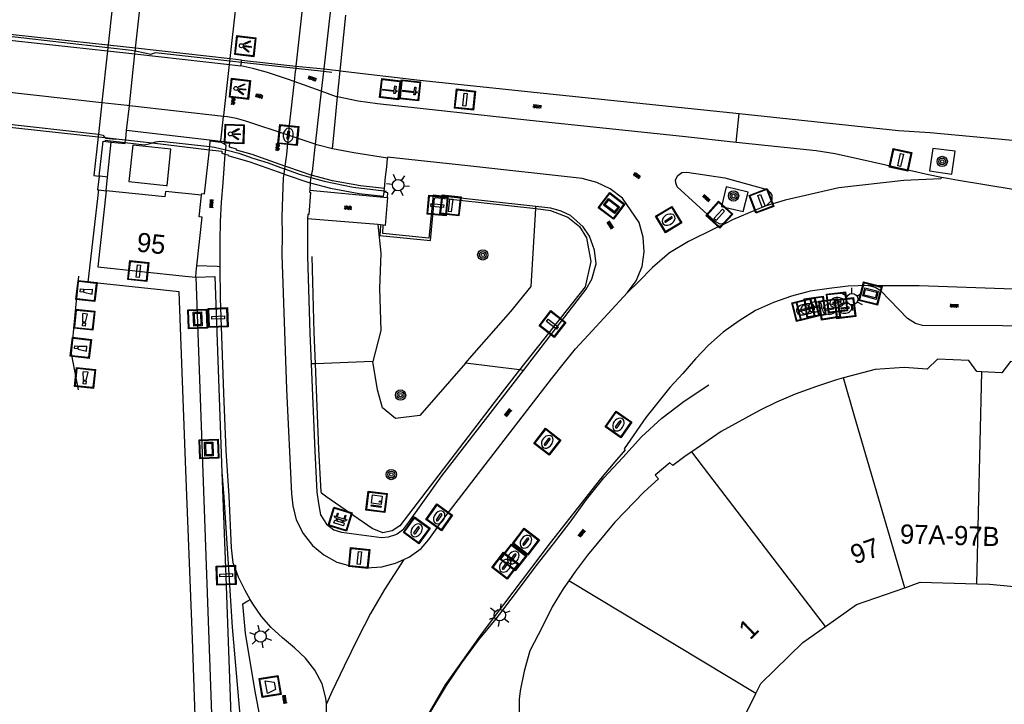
# Model space of a CAD drawing. Header units: metres. Extents: x 93870 to 95789, y 463036 to 464040.
# Tile 283 of 344: x 95237 to 95288, y 463280 to 463316. Entities that reach past the tile are written whole.
import ezdxf
from ezdxf.enums import TextEntityAlignment as Align

# ---------------------------------------------------------------- set-up
doc = ezdxf.new("R2010")
doc.units = ezdxf.units.M
doc.header["$LTSCALE"] = 25.4
for name, color, linetype in [('B_BEBOUWINGSGRENS_0', 1, 'Continuous'), ('B_TUSSENMUUR_0', 7, 'Continuous'), ('G_GRENS_ALGEMEEN_0', 7, 'Continuous'), ('G_GRENS_ALGEMEEN_1', 7, 'Continuous'), ('K_KUNSTWERKGRENS_0', 1, 'Continuous'), ('K_KUNSTWERKGRENS_1', 1, 'Continuous'), ('Q_BALUSTRADE_LIJN_1', 193, 'Continuous'), ('Q_BANK_0', 7, 'Continuous'), ('Q_BOOM_0', 3, 'Continuous'), ('Q_CONTAINER_0', 7, 'Continuous'), ('Q_GELEIDEWERK_LIJN_0', 1, 'Continuous'), ('Q_INSPECTIE_OF_RIOOLPUT_0', 253, 'Continuous'), ('Q_KOLK_0', 254, 'Continuous'), ('Q_LICHTMAST_0', 2, 'Continuous'), ('Q_LICHTPUNT_1', 7, 'Continuous'), ('Q_MEERPAAL_0', 7, 'Continuous'), ('Q_SLAGBOOM_0', 7, 'Continuous'), ('Q_STRAATNAAMBORD_0', 7, 'Continuous'), ('Q_VERKEERSBORDPAAL_0', 40, 'Continuous'), ('Q_VERKEERSREGELINSTALLATIEKAST', 7, 'Continuous'), ('Q_VERKEERSREGELINSTALLATIEPAAL', 40, 'Continuous'), ('Q_VERKLIKKER_TRANSPORTLEIDING_', 10, 'Continuous'), ('Q_WATERLEIDINGPUT_0', 5, 'Continuous'), ('Q_WEGWIJZER_0', 7, 'Continuous'), ('S_GBKN_SYMBOOL_GV_GROOT_0', 7, 'Continuous'), ('S_GBKN_SYMBOOL_GV_GROOT_1', 7, 'Continuous'), ('S_GBKN_SYMBOOL_OV_GROOT_0', 7, 'Continuous'), ('S_GBKN_SYMBOOL_OV_GROOT_1', 7, 'Continuous'), ('T_CULTUURGRENS_0', 76, 'Continuous'), ('T_HEK_LIJN_0', 6, 'Continuous'), ('T_MUUR_30CM_LIJN_0', 10, 'Continuous'), ('V_WEGGRENS_0', 7, 'Continuous'), ('V_WEGGRENS_1', 7, 'Continuous'), ('W_WATERGRENS_0', 5, 'Continuous'), ('Z_GBKN_HUISNUMMER_0', 252, 'Continuous')]:
    doc.layers.add(name, color=color, linetype=linetype)

# ---------------------------------------------------------------- blocks, each defined once
blk = doc.blocks.new('Q_CONTAINER')
for points in [[(-0.5, 0.5), (0.5, 0.5), (0.5, -0.5), (-0.5, -0.5)], [(-0.336, 0.197), (0.331, 0.197), (0.19, -0.251), (-0.196, -0.251)]]:
    blk.add_lwpolyline(points, close=True)
blk.add_lwpolyline([(-0.442, 0.464), (0.438, 0.464, -0.414214), (0.459, 0.442), (0.459, -0.437, -0.414214), (0.438, -0.459), (-0.442, -0.459, -0.414214), (-0.463, -0.437), (-0.463, 0.442), (-0.463, 0.444), (-0.463, 0.446), (-0.463, 0.448), (-0.462, 0.45), (-0.461, 0.451), (-0.46, 0.453), (-0.459, 0.455), (-0.458, 0.456), (-0.457, 0.457), (-0.456, 0.459), (-0.454, 0.46), (-0.453, 0.461), (-0.451, 0.462), (-0.449, 0.462), (-0.447, 0.463), (-0.446, 0.463), (-0.444, 0.464), (-0.442, 0.464)], format="xyb")
blk = doc.blocks.new('Q_VERKLIKKER_TRANSPORTLEIDING')
for points in [[(-0.5, 0.5), (0.5, 0.5), (0.5, -0.5), (-0.5, -0.5)], [(-0.369, 0.22), (0.358, 0.22), (0.358, -0.214), (-0.369, -0.214)]]:
    blk.add_lwpolyline(points, close=True)
for points in [[(-0.442, 0.464), (0.438, 0.464, -0.414214), (0.459, 0.442), (0.459, -0.437, -0.414214), (0.438, -0.459), (-0.442, -0.459, -0.414214), (-0.463, -0.437), (-0.463, 0.442), (-0.463, 0.444), (-0.463, 0.446), (-0.463, 0.448), (-0.462, 0.45), (-0.461, 0.451), (-0.46, 0.453), (-0.459, 0.455), (-0.458, 0.456), (-0.457, 0.457), (-0.456, 0.459), (-0.454, 0.46), (-0.453, 0.461), (-0.451, 0.462), (-0.449, 0.462), (-0.447, 0.463), (-0.446, 0.463), (-0.444, 0.464), (-0.442, 0.464)], [(-0.287, 0.16), (0.281, 0.16, -0.414214), (0.303, 0.139), (0.303, -0.134, -0.414214), (0.281, -0.156), (-0.287, -0.156, -0.414214), (-0.308, -0.134), (-0.308, 0.139), (-0.308, 0.14), (-0.308, 0.142), (-0.307, 0.144), (-0.307, 0.146), (-0.306, 0.148), (-0.305, 0.149), (-0.304, 0.151), (-0.303, 0.152), (-0.302, 0.154), (-0.3, 0.155), (-0.299, 0.156), (-0.297, 0.157), (-0.296, 0.158), (-0.294, 0.159), (-0.292, 0.159), (-0.29, 0.16), (-0.288, 0.16), (-0.287, 0.16)]]:
    blk.add_lwpolyline(points, format="xyb")
blk = doc.blocks.new('Q_WEGWIJZER')
for points in [[(-0.5, 0.5), (0.5, 0.5), (0.5, -0.5), (-0.5, -0.5)], [(-0.369, 0.22), (0.358, 0.22), (0.358, -0.214), (-0.369, -0.214)]]:
    blk.add_lwpolyline(points, close=True)
for points in [[(-0.442, 0.464), (0.438, 0.464, -0.414214), (0.459, 0.442), (0.459, -0.437, -0.414214), (0.438, -0.459), (-0.442, -0.459, -0.414214), (-0.463, -0.437), (-0.463, 0.442), (-0.463, 0.444), (-0.463, 0.446), (-0.463, 0.448), (-0.462, 0.45), (-0.461, 0.451), (-0.46, 0.453), (-0.459, 0.455), (-0.458, 0.456), (-0.457, 0.457), (-0.456, 0.459), (-0.454, 0.46), (-0.453, 0.461), (-0.451, 0.462), (-0.449, 0.462), (-0.447, 0.463), (-0.446, 0.463), (-0.444, 0.464), (-0.442, 0.464)], [(-0.287, 0.16), (0.281, 0.16, -0.414214), (0.303, 0.139), (0.303, -0.134, -0.414214), (0.281, -0.156), (-0.287, -0.156, -0.414214), (-0.308, -0.134), (-0.308, 0.139), (-0.308, 0.14), (-0.308, 0.142), (-0.307, 0.144), (-0.307, 0.146), (-0.306, 0.148), (-0.305, 0.149), (-0.304, 0.151), (-0.303, 0.152), (-0.302, 0.154), (-0.3, 0.155), (-0.299, 0.156), (-0.297, 0.157), (-0.296, 0.158), (-0.294, 0.159), (-0.292, 0.159), (-0.29, 0.16), (-0.288, 0.16), (-0.287, 0.16)]]:
    blk.add_lwpolyline(points, format="xyb")
blk = doc.blocks.new('Q_STRAATNAAMBORD')
for points in [[(-0.5, 0.5), (0.5, 0.5), (0.5, -0.5), (-0.5, -0.5)], [(-0.369, 0.22), (0.358, 0.22), (0.358, -0.214), (-0.369, -0.214)]]:
    blk.add_lwpolyline(points, close=True)
for points in [[(-0.442, 0.464), (0.438, 0.464, -0.414214), (0.459, 0.442), (0.459, -0.437, -0.414214), (0.438, -0.459), (-0.442, -0.459, -0.414214), (-0.463, -0.437), (-0.463, 0.442), (-0.463, 0.444), (-0.463, 0.446), (-0.463, 0.448), (-0.462, 0.45), (-0.461, 0.451), (-0.46, 0.453), (-0.459, 0.455), (-0.458, 0.456), (-0.457, 0.457), (-0.456, 0.459), (-0.454, 0.46), (-0.453, 0.461), (-0.451, 0.462), (-0.449, 0.462), (-0.447, 0.463), (-0.446, 0.463), (-0.444, 0.464), (-0.442, 0.464)], [(-0.287, 0.16), (0.281, 0.16, -0.414214), (0.303, 0.139), (0.303, -0.134, -0.414214), (0.281, -0.156), (-0.287, -0.156, -0.414214), (-0.308, -0.134), (-0.308, 0.139), (-0.308, 0.14), (-0.308, 0.142), (-0.307, 0.144), (-0.307, 0.146), (-0.306, 0.148), (-0.305, 0.149), (-0.304, 0.151), (-0.303, 0.152), (-0.302, 0.154), (-0.3, 0.155), (-0.299, 0.156), (-0.297, 0.157), (-0.296, 0.158), (-0.294, 0.159), (-0.292, 0.159), (-0.29, 0.16), (-0.288, 0.16), (-0.287, 0.16)]]:
    blk.add_lwpolyline(points, format="xyb")
blk = doc.blocks.new('Q_VERKEERSREGELINSTALLATIEKAST')
for points in [[(-0.5, 0.5), (0.5, 0.5), (0.5, -0.5), (-0.5, -0.5)], [(-0.262, 0.264), (0.25, 0.264), (0.25, 0.187), (-0.262, 0.187)], [(-0.262, 0.107), (0.25, 0.107), (0.25, -0.332), (-0.262, -0.332)]]:
    blk.add_lwpolyline(points, close=True)
blk.add_lwpolyline([(-0.442, 0.464), (0.438, 0.464, -0.414214), (0.459, 0.442), (0.459, -0.437, -0.414214), (0.438, -0.459), (-0.442, -0.459, -0.414214), (-0.463, -0.437), (-0.463, 0.442), (-0.463, 0.444), (-0.463, 0.446), (-0.463, 0.448), (-0.462, 0.45), (-0.461, 0.451), (-0.46, 0.453), (-0.459, 0.455), (-0.458, 0.456), (-0.457, 0.457), (-0.456, 0.459), (-0.454, 0.46), (-0.453, 0.461), (-0.451, 0.462), (-0.449, 0.462), (-0.447, 0.463), (-0.446, 0.463), (-0.444, 0.464), (-0.442, 0.464)], format="xyb")
blk.add_circle((-0.177, -0.034), 0.0354)
blk = doc.blocks.new('Q_LICHTMAST')
for points in [[(0, 0.3), (0, 0.6)], [(-0.26, 0.15), (-0.52, 0.3)], [(0.26, 0.15), (0.52, 0.3)], [(-0.26, -0.15), (-0.52, -0.3)], [(0, -0.3), (0, -0.6)], [(0.26, -0.15), (0.52, -0.3)]]:
    blk.add_lwpolyline(points)
blk.add_circle((0, 0), 0.3)
blk = doc.blocks.new('Q_VERKEERSREGELINSTALLATIEPAAL')
for points in [[(-0.5, 0.5), (0.5, 0.5), (0.5, -0.5), (-0.5, -0.5)], [(-0.08, 0.333), (0.071, 0.333), (0.071, -0.329), (-0.08, -0.329)]]:
    blk.add_lwpolyline(points, close=True)
blk.add_lwpolyline([(-0.442, 0.464), (0.438, 0.464, -0.414214), (0.459, 0.442), (0.459, -0.437, -0.414214), (0.438, -0.459), (-0.442, -0.459, -0.414214), (-0.463, -0.437), (-0.463, 0.442), (-0.463, 0.444), (-0.463, 0.446), (-0.463, 0.448), (-0.462, 0.45), (-0.461, 0.451), (-0.46, 0.453), (-0.459, 0.455), (-0.458, 0.456), (-0.457, 0.457), (-0.456, 0.459), (-0.454, 0.46), (-0.453, 0.461), (-0.451, 0.462), (-0.449, 0.462), (-0.447, 0.463), (-0.446, 0.463), (-0.444, 0.464), (-0.442, 0.464)], format="xyb")
blk = doc.blocks.new('Q_VERKEERSBORDPAAL')
for points in [[(-0.5, 0.5), (0.5, 0.5), (0.5, -0.5), (-0.5, -0.5)], [(-0.08, 0.333), (0.071, 0.333), (0.071, -0.329), (-0.08, -0.329)]]:
    blk.add_lwpolyline(points, close=True)
blk.add_lwpolyline([(-0.442, 0.464), (0.438, 0.464, -0.414214), (0.459, 0.442), (0.459, -0.437, -0.414214), (0.438, -0.459), (-0.442, -0.459, -0.414214), (-0.463, -0.437), (-0.463, 0.442), (-0.463, 0.444), (-0.463, 0.446), (-0.463, 0.448), (-0.462, 0.45), (-0.461, 0.451), (-0.46, 0.453), (-0.459, 0.455), (-0.458, 0.456), (-0.457, 0.457), (-0.456, 0.459), (-0.454, 0.46), (-0.453, 0.461), (-0.451, 0.462), (-0.449, 0.462), (-0.447, 0.463), (-0.446, 0.463), (-0.444, 0.464), (-0.442, 0.464)], format="xyb")
blk = doc.blocks.new('Q_KOLK')
blk.add_lwpolyline([(-0.5, 0.5), (0.5, 0.5), (0.5, -0.5), (-0.5, -0.5)], close=True)
for points in [[(-0.442, 0.464), (0.438, 0.464, -0.414214), (0.459, 0.442), (0.459, -0.437, -0.414214), (0.438, -0.459), (-0.442, -0.459, -0.414214), (-0.463, -0.437), (-0.463, 0.442, -0.414214), (-0.442, 0.464)], [(-0.345, 0.105, 0.380426), (-0.276, -0.18)], [(-0.008, 0.266, 0.240218), (-0.345, 0.105)], [(-0.194, 0.045, 0.853344), (-0.194, -0.032)], [(0.331, 0.111, 0.240191), (-0.008, 0.266)], [(0.185, -0.032, 0.849746), (0.185, 0.045)], [(0.267, -0.176, 0.380426), (0.331, 0.111)], [(-0.276, -0.18, 0.148452), (0.012, -0.257)], [(0.012, -0.257, 0.131742), (0.267, -0.176)]]:
    blk.add_lwpolyline(points, format="xyb")
for points in [[(-0.194, 0.045), (0.185, 0.045)], [(0.185, -0.032), (-0.194, -0.032)]]:
    blk.add_lwpolyline(points)
blk = doc.blocks.new('Q_INSPECTIE_OF_RIOOLPUT')
blk.add_lwpolyline([(-0.5, 0.5), (0.5, 0.5), (0.5, -0.5), (-0.5, -0.5)], close=True)
for points in [[(-0.442, 0.464), (0.438, 0.464, -0.414214), (0.459, 0.442), (0.459, -0.437, -0.414214), (0.438, -0.459), (-0.442, -0.459, -0.414214), (-0.463, -0.437), (-0.463, 0.442), (-0.463, 0.444), (-0.463, 0.446), (-0.463, 0.448), (-0.462, 0.45), (-0.461, 0.451), (-0.46, 0.453), (-0.459, 0.455), (-0.458, 0.456), (-0.457, 0.457), (-0.456, 0.459), (-0.454, 0.46), (-0.453, 0.461), (-0.451, 0.462), (-0.449, 0.462), (-0.447, 0.463), (-0.446, 0.463), (-0.444, 0.464), (-0.442, 0.464)], [(-0.345, 0.105, 0.380426), (-0.276, -0.18)], [(-0.008, 0.266, 0.240218), (-0.345, 0.105)], [(-0.194, 0.045, 0.853344), (-0.194, -0.032)], [(0.331, 0.111, 0.240191), (-0.008, 0.266)], [(0.185, -0.032, 0.849746), (0.185, 0.045)], [(0.267, -0.176, 0.380426), (0.331, 0.111)], [(-0.276, -0.18, 0.148452), (0.012, -0.257)], [(0.012, -0.257, 0.131742), (0.267, -0.176)]]:
    blk.add_lwpolyline(points, format="xyb")
for points in [[(-0.194, 0.045), (0.185, 0.045)], [(0.185, -0.032), (-0.194, -0.032)]]:
    blk.add_lwpolyline(points)
blk = doc.blocks.new('Q_WATERLEIDINGPUT')
blk.add_lwpolyline([(-0.5, 0.5), (0.5, 0.5), (0.5, -0.5), (-0.5, -0.5)], close=True)
for points in [[(-0.442, 0.464), (0.438, 0.464, -0.414214), (0.459, 0.442), (0.459, -0.437, -0.414214), (0.438, -0.459), (-0.442, -0.459, -0.414214), (-0.463, -0.437), (-0.463, 0.442), (-0.463, 0.444), (-0.463, 0.446), (-0.463, 0.448), (-0.462, 0.45), (-0.461, 0.451), (-0.46, 0.453), (-0.459, 0.455), (-0.458, 0.456), (-0.457, 0.457), (-0.456, 0.459), (-0.454, 0.46), (-0.453, 0.461), (-0.451, 0.462), (-0.449, 0.462), (-0.447, 0.463), (-0.446, 0.463), (-0.444, 0.464), (-0.442, 0.464)], [(-0.345, 0.105, 0.380426), (-0.276, -0.18)], [(-0.008, 0.266, 0.240218), (-0.345, 0.105)], [(-0.194, 0.045, 0.853344), (-0.194, -0.032)], [(0.331, 0.111, 0.240191), (-0.008, 0.266)], [(0.185, -0.032, 0.849746), (0.185, 0.045)], [(0.267, -0.176, 0.380426), (0.331, 0.111)], [(-0.276, -0.18, 0.148452), (0.012, -0.257)], [(0.012, -0.257, 0.131742), (0.267, -0.176)]]:
    blk.add_lwpolyline(points, format="xyb")
for points in [[(-0.194, 0.045), (0.185, 0.045)], [(0.185, -0.032), (-0.194, -0.032)]]:
    blk.add_lwpolyline(points)
blk = doc.blocks.new('Q_SLAGBOOM')
blk.add_lwpolyline([(-0.5, 0.5), (0.5, 0.5), (0.5, -0.5), (-0.5, -0.5)], close=True)
blk.add_lwpolyline([(-0.442, 0.464), (0.438, 0.464, -0.414214), (0.459, 0.442), (0.459, -0.437, -0.414214), (0.438, -0.459), (-0.442, -0.459, -0.414214), (-0.463, -0.437), (-0.463, 0.442), (-0.463, 0.444), (-0.463, 0.446), (-0.463, 0.448), (-0.462, 0.45), (-0.461, 0.451), (-0.46, 0.453), (-0.459, 0.455), (-0.458, 0.456), (-0.457, 0.457), (-0.456, 0.459), (-0.454, 0.46), (-0.453, 0.461), (-0.451, 0.462), (-0.449, 0.462), (-0.447, 0.463), (-0.446, 0.463), (-0.444, 0.464), (-0.442, 0.464)], format="xyb")
for points in [[(-0.29, 0.043), (-0.375, 0.043), (-0.375, 0.105)], [(-0.375, 0.105), (-0.29, 0.105)], [(-0.29, 0.105), (-0.29, 0.204)], [(-0.29, 0.204), (-0.226, 0.204), (-0.226, 0.105)], [(-0.226, 0.043), (-0.226, -0.197), (-0.29, -0.197), (-0.29, 0.043)], [(-0.226, 0.105), (0.37, 0.105), (0.37, 0.043), (-0.226, 0.043)]]:
    blk.add_lwpolyline(points)
blk = doc.blocks.new('Q_BANK')
blk.add_lwpolyline([(-0.5, 0.5), (0.5, 0.5), (0.5, -0.5), (-0.5, -0.5)], close=True)
blk.add_lwpolyline([(-0.442, 0.464), (0.438, 0.464, -0.414214), (0.459, 0.442), (0.459, -0.437, -0.414214), (0.438, -0.459), (-0.442, -0.459, -0.414214), (-0.463, -0.437), (-0.463, 0.442), (-0.463, 0.444), (-0.463, 0.446), (-0.463, 0.448), (-0.462, 0.45), (-0.461, 0.451), (-0.46, 0.453), (-0.459, 0.455), (-0.458, 0.456), (-0.457, 0.457), (-0.456, 0.459), (-0.454, 0.46), (-0.453, 0.461), (-0.451, 0.462), (-0.449, 0.462), (-0.447, 0.463), (-0.446, 0.463), (-0.444, 0.464), (-0.442, 0.464)], format="xyb")
for points in [[(-0.267, 0.022), (-0.366, -0.078)], [(-0.18, 0.132), (-0.267, 0.132), (-0.267, 0.276)], [(-0.267, 0.276), (0.258, 0.276), (0.258, 0.132), (0.173, 0.132)], [(-0.18, 0.022), (-0.267, 0.022)], [(-0.267, 0.022), (-0.18, 0.022)], [(-0.18, 0.022), (-0.18, 0.132)], [(-0.18, 0.132), (-0.144, 0.132)], [(-0.144, 0.132), (-0.144, 0.022)], [(0.131, 0.132), (-0.144, 0.132)], [(0.131, 0.022), (-0.144, 0.022)], [(-0.144, 0.022), (0.131, 0.022)], [(0.131, 0.022), (-0.144, 0.022)], [(-0.144, 0.022), (0.131, 0.022)], [(-0.144, 0.022), (0.131, 0.022)], [(0.131, 0.022), (0.131, 0.132)], [(0.131, 0.132), (0.173, 0.132)], [(0.173, 0.132), (0.173, 0.022)], [(0.173, 0.022), (0.255, 0.022)], [(0.173, 0.022), (0.255, 0.022)], [(0.255, 0.022), (0.357, -0.078)], [(-0.236, -0.078), (-0.366, -0.078)], [(-0.192, -0.078), (-0.192, -0.27), (-0.236, -0.27), (-0.236, -0.078)], [(-0.236, -0.078), (-0.192, -0.078)], [(0.183, -0.078), (-0.192, -0.078)], [(0.226, -0.078), (0.226, -0.268), (0.183, -0.268), (0.183, -0.078)], [(0.183, -0.078), (0.226, -0.078)], [(0.357, -0.078), (0.226, -0.078)]]:
    blk.add_lwpolyline(points)
blk = doc.blocks.new('Q_LICHTPUNT')
for points in [[(-0.5, 0.5), (0.5, 0.5), (0.5, -0.5), (-0.5, -0.5)], [(-0.463, 0.464), (0.459, 0.464), (0.459, -0.459), (-0.463, -0.459)], [(-0.123, 0.08), (-0.077, 0.051), (-0.255, -0.233), (-0.301, -0.204)], [(-0.033, 0.032), (0.021, 0.032), (0.021, -0.303), (-0.033, -0.303)], [(0.075, 0.051), (0.121, 0.079), (0.293, -0.209), (0.247, -0.236)]]:
    blk.add_lwpolyline(points, close=True)
blk.add_circle((-0.002, 0.21), 0.103)
blk = doc.blocks.new('Q_BOOM')
for radius in [0.27, 0.18, 0.09]:
    blk.add_circle((0, 0), radius)
blk = doc.blocks.new('Q_MEERPAAL')
for points in [[(-0.5, 0.5), (0.5, 0.5), (0.5, -0.5), (-0.5, -0.5)], [(-0.076, 0.32), (0.068, 0.32), (0.068, 0.17), (-0.076, 0.17)]]:
    blk.add_lwpolyline(points, close=True)
blk.add_lwpolyline([(-0.442, 0.464), (0.438, 0.464, -0.414214), (0.459, 0.442), (0.459, -0.437, -0.414214), (0.438, -0.459), (-0.442, -0.459, -0.414214), (-0.463, -0.437), (-0.463, 0.442), (-0.463, 0.444), (-0.463, 0.446), (-0.463, 0.448), (-0.462, 0.45), (-0.461, 0.451), (-0.46, 0.453), (-0.459, 0.455), (-0.458, 0.456), (-0.457, 0.457), (-0.456, 0.459), (-0.454, 0.46), (-0.453, 0.461), (-0.451, 0.462), (-0.449, 0.462), (-0.447, 0.463), (-0.446, 0.463), (-0.444, 0.464), (-0.442, 0.464)], format="xyb")
for points in [[(-0.076, 0.124), (-0.136, -0.311)], [(-0.076, 0.124), (0.068, 0.124)], [(0.068, 0.124), (0.122, -0.311)], [(-0.136, -0.311), (0.122, -0.311)]]:
    blk.add_lwpolyline(points)
blk = doc.blocks.new('S_GBKN_SYMBOOL_OV_GROOT')
for points in [[(-0.21875, 0.0625), (0.21875, 0.0625)], [(-0.21875, 0), (0.21875, 0)], [(-0.1875, 0.0625), (-0.1875, 0)], [(-0.125, 0.09375), (-0.125, 0.0625)], [(-0.125, 0), (-0.125, -0.0625)], [(-0.0625, 0.0625), (-0.0625, 0)], [(0, 0.09375), (0, 0.0625)], [(0, 0), (0, -0.0625)], [(0.0625, 0.0625), (0.0625, 0)], [(0.125, 0.09375), (0.125, 0.0625)], [(0.125, 0), (0.125, -0.0625)], [(0.1875, 0.0625), (0.1875, 0)], [(-0.21875, -0.0625), (0.21875, -0.0625)], [(-0.1875, -0.0625), (-0.1875, -0.09375)], [(-0.0625, -0.0625), (-0.0625, -0.09375)], [(0.0625, -0.0625), (0.0625, -0.09375)], [(0.1875, -0.0625), (0.1875, -0.09375)]]:
    blk.add_lwpolyline(points)
blk = doc.blocks.new('S_GBKN_SYMBOOL_GV_GROOT')
for points in [[(-0.1875, 0.03125), (-0.09375, 0.09375)], [(-0.1875, -0.0625), (0.0625, 0.09375)], [(-0.1875, 0.09375), (0.125, -0.09375)], [(-0.1875, 0), (-0.03125, -0.09375)], [(-0.125, -0.09375), (0.1875, 0.09375)], [(-0.0625, 0.09375), (0.1875, -0.0625)], [(0.03125, -0.09375), (0.1875, 0)], [(0.09375, 0.09375), (0.1875, 0.03125)]]:
    blk.add_lwpolyline(points)

msp = doc.modelspace()

# ---------------------------------------------------------------- linework, layer by layer
at = {"layer": 'B_BEBOUWINGSGRENS_0'}
msp.add_line((95246.016, 463305.385), (95246.135, 463306.503), dxfattribs=at)
for points in [[(95241.139, 463306.744), (95240.707, 463302.768), (95245.281, 463302.279), (95245.828, 463302.22)], [(95245.893, 463302.825), (95246.165, 463305.369), (95246.016, 463305.385)], [(95245.828, 463302.22), (95245.859, 463302.509), (95245.893, 463302.825)], [(95286.932, 463297.287), (95286.681, 463297.3), (95286.252, 463297.873), (95284.621, 463297.944), (95284.072, 463297.423), (95282.873, 463297.512), (95281.356, 463297.397), (95279.696, 463296.965)], [(95293.672, 463297.036), (95291.186, 463297.107), (95291.157, 463297.161), (95290.622, 463297.139), (95290.08, 463297.75), (95288.433, 463297.82), (95287.984, 463297.232), (95286.932, 463297.287)], [(95279.696, 463296.965), (95279.329, 463296.869), (95278.289, 463296.517), (95277.182, 463296.114), (95276.204, 463295.692), (95275.315, 463295.264), (95273.311, 463294.164), (95271.763, 463293.103)], [(95271.763, 463293.103), (95271.472, 463292.903), (95270.782, 463292.376), (95270.62, 463292.531), (95269.862, 463291.877), (95270.025, 463291.692), (95269.281, 463291.009), (95267.744, 463289.42), (95266.311, 463287.699), (95265.692, 463286.856), (95265.334, 463286.353)], [(95265.334, 463286.353), (95265.04, 463285.941), (95264.46, 463284.999), (95263.963, 463283.974), (95263.308, 463282.695), (95262.996, 463281.637), (95262.803, 463280.605), (95262.742, 463280.168), (95262.744, 463279.295), (95262.137, 463278.891), (95261.931, 463277.255), (95262.482, 463276.7), (95262.407, 463275.907)], [(95278.754, 463283.97), (95280.38, 463285.12), (95282.906, 463286)], [(95282.906, 463286), (95283.71, 463286.28), (95286.673, 463286.198)], [(95286.673, 463286.198), (95287.33, 463286.18), (95290.12, 463285.92), (95290.1, 463285.17), (95293.21, 463285.055)], [(95275.121, 463280.467), (95275.38, 463280.99), (95277.58, 463283.14), (95278.754, 463283.97)], [(95273.439, 463274.563), (95273.86, 463277.92), (95275.121, 463280.467)]]:
    msp.add_lwpolyline(points, dxfattribs=at)
at = {"layer": 'B_TUSSENMUUR_0'}
for p, q in [((95286.673, 463286.198), (95286.932, 463297.287)), ((95280.281, 463294.969), (95279.696, 463296.965)), ((95282.906, 463286), (95280.281, 463294.969)), ((95275.121, 463280.467), (95265.334, 463286.353))]:
    msp.add_line(p, q, dxfattribs=at)
msp.add_lwpolyline([(95278.754, 463283.97), (95272.662, 463291.929), (95271.763, 463293.103)], dxfattribs=at)
at = {"layer": 'G_GRENS_ALGEMEEN_0'}
msp.add_lwpolyline([(95245.828, 463302.22), (95246.971, 463270.659), (95246.084, 463264.094), (95245.26, 463258.305)], dxfattribs=at)
at = {"layer": 'G_GRENS_ALGEMEEN_1'}
msp.add_line((95242.653, 463313.904), (95242.666, 463314.027), dxfattribs=at)
at = {"layer": 'K_KUNSTWERKGRENS_0'}
for p, q in [((95241.226, 463314.208), (95241.21, 463314.058)), ((95240.914, 463311.34), (95240.736, 463309.698)), ((95241.217, 463307.459), (95241.414, 463309.274)), ((95242.147, 463309.262), (95242.162, 463309.398)), ((95242.162, 463309.398), (95242.167, 463309.447)), ((95247.137, 463309.282), (95247.14, 463309.311)), ((95246.295, 463306.582), (95246.541, 463308.887)), ((95241.139, 463306.744), (95241.217, 463307.459)), ((95240.754, 463306.784), (95241.139, 463306.744))]:
    msp.add_line(p, q, dxfattribs=at)
for points in [[(95242.625, 463323.197), (95242.6, 463322.963), (95242.442, 463321.509), (95242.024, 463321.554), (95241.768, 463319.201), (95241.242, 463314.36), (95241.241, 463314.355)], [(95247.623, 463313.628), (95247.625, 463313.646), (95248.604, 463322.393), (95248.618, 463322.514)], [(95241.241, 463314.355), (95241.23, 463314.249), (95241.226, 463314.208)], [(95241.21, 463314.058), (95241.209, 463314.051), (95240.917, 463311.369), (95240.914, 463311.34)], [(95247.287, 463310.623), (95247.293, 463310.675), (95247.59, 463313.333)], [(95247.59, 463313.333), (95247.592, 463313.347), (95247.611, 463313.517)], [(95247.611, 463313.517), (95247.613, 463313.535), (95247.623, 463313.628)], [(95247.14, 463309.311), (95247.145, 463309.357), (95247.287, 463310.623)], [(95240.721, 463309.559), (95240.501, 463307.539), (95240.779, 463307.508)], [(95240.736, 463309.698), (95240.726, 463309.604), (95240.721, 463309.559)], [(95240.779, 463307.508), (95240.986, 463309.324), (95241.414, 463309.274)], [(95241.414, 463309.274), (95242.142, 463309.218), (95242.147, 463309.262)], [(95244.277, 463307.024), (95244.327, 463307.018), (95244.531, 463308.907), (95242.542, 463309.122), (95242.339, 463307.233), (95244.277, 463307.024)], [(95246.541, 463308.887), (95246.547, 463308.944), (95246.558, 463309.046)], [(95246.558, 463309.046), (95246.591, 463309.35), (95247.137, 463309.282)], [(95240.779, 463307.508), (95240.701, 463306.789), (95240.754, 463306.784)], [(95241.217, 463307.459), (95240.828, 463307.503), (95240.779, 463307.508)], [(95246.135, 463306.503), (95244.243, 463306.705), (95244.213, 463306.427), (95241.139, 463306.744)]]:
    msp.add_lwpolyline(points, dxfattribs=at)
at = {"layer": 'K_KUNSTWERKGRENS_1'}
for p, q in [((95253.382, 463313.012), (95253.674, 463315.922)), ((95242.673, 463314.088), (95242.685, 463314.199)), ((95242.36, 463311.212), (95242.652, 463313.892)), ((95242.652, 463313.892), (95242.653, 463313.904)), ((95242.653, 463313.904), (95242.666, 463314.027)), ((95242.666, 463314.027), (95242.673, 463314.088)), ((95253.243, 463311.644), (95253.382, 463313.012)), ((95242.216, 463309.894), (95242.357, 463311.182)), ((95242.357, 463311.182), (95242.36, 463311.212)), ((95230.74, 463310.657), (95240.721, 463309.559)), ((95240.721, 463309.559), (95241.086, 463309.519)), ((95242.167, 463309.447), (95242.216, 463309.894)), ((95242.162, 463309.398), (95242.167, 463309.447)), ((95242.162, 463309.398), (95243.543, 463309.237)), ((95242.162, 463309.398), (95242.162, 463309.398)), ((95243.543, 463309.237), (95246.541, 463308.887)), ((95255.682, 463306.665), (95255.687, 463306.736)), ((95255.687, 463306.736), (95255.695, 463306.857))]:
    msp.add_line(p, q, dxfattribs=at)
for points in [[(95242.685, 463314.199), (95243.63, 463322.862), (95243.655, 463323.087)], [(95252.988, 463308.927), (95253.077, 463309.993), (95253.243, 463311.644)], [(95241.086, 463309.519), (95241.666, 463309.455), (95242.162, 463309.398)], [(95246.541, 463308.887), (95247.197, 463308.811), (95247.194, 463308.702), (95247.377, 463308.655)], [(95247.377, 463308.655), (95247.52, 463308.619), (95247.514, 463308.578), (95248.65, 463308.252), (95250.438, 463307.618)], [(95255.858, 463308.446), (95254.095, 463308.718), (95252.988, 463308.927)], [(95255.695, 463306.857), (95255.757, 463307.473), (95255.816, 463307.996), (95255.858, 463308.446)], [(95250.438, 463307.618), (95250.509, 463307.593), (95251.745, 463307.18), (95251.816, 463307.161)], [(95251.816, 463307.161), (95252.885, 463306.87), (95254.38, 463306.605), (95255.649, 463306.46), (95255.682, 463306.665)]]:
    msp.add_lwpolyline(points, dxfattribs=at)
at = {"layer": 'Q_BALUSTRADE_LIJN_1'}
for p, q in [((95242.666, 463314.027), (95242.666, 463314.027)), ((95248.216, 463313.45), (95247.611, 463313.517)), ((95251.056, 463313.135), (95248.216, 463313.45)), ((95252.508, 463312.974), (95251.056, 463313.135)), ((95252.95, 463312.925), (95252.508, 463312.974)), ((95230.758, 463310.814), (95240.736, 463309.698)), ((95241.071, 463309.387), (95242.147, 463309.262)), ((95255.687, 463306.736), (95255.808, 463306.721))]:
    msp.add_line(p, q, dxfattribs=at)
for points in [[(95241.226, 463314.208), (95236.393, 463314.763), (95231.917, 463315.267), (95231.273, 463315.331)], [(95242.666, 463314.027), (95242.472, 463314.065), (95241.226, 463314.208)], [(95247.611, 463313.517), (95243.727, 463313.947), (95243.469, 463313.867), (95243.172, 463313.929), (95242.666, 463314.027)], [(95240.736, 463309.698), (95240.823, 463309.688), (95240.97, 463309.639), (95241.076, 463309.526), (95241.086, 463309.519)], [(95241.086, 463309.519), (95241.118, 463309.497), (95241.649, 463309.438)], [(95242.147, 463309.262), (95243.149, 463309.145), (95243.453, 463309.209), (95243.543, 463309.237)], [(95243.543, 463309.237), (95243.75, 463309.302), (95243.954, 463309.329), (95244.172, 463309.321), (95246.558, 463309.046)], [(95246.558, 463309.046), (95246.805, 463309.018), (95247.396, 463308.884)], [(95247.396, 463308.884), (95247.473, 463308.866), (95248.087, 463308.698), (95248.823, 463308.448), (95249.609, 463308.203), (95250.27, 463307.957), (95250.473, 463307.882)], [(95250.473, 463307.882), (95250.957, 463307.704), (95251.242, 463307.605), (95251.841, 463307.44)], [(95251.841, 463307.44), (95252.549, 463307.245), (95254.065, 463306.934), (95255.687, 463306.736)]]:
    msp.add_lwpolyline(points, dxfattribs=at)
at = {"layer": 'Q_GELEIDEWERK_LIJN_0'}
msp.add_lwpolyline([(95239.696, 463302.285), (95239.322, 463298.24), (95239.679, 463296.345)], dxfattribs=at)
at = {"layer": 'T_CULTUURGRENS_0'}
for p, q in [((95263.616, 463305.808), (95263.622, 463305.91)), ((95255.091, 463297.812), (95252.091, 463297.7)), ((95262.768, 463297.375), (95259.933, 463297.736)), ((95252.091, 463297.7), (95251.863, 463297.691)), ((95262.968, 463297.35), (95262.768, 463297.375))]:
    msp.add_line(p, q, dxfattribs=at)
for points in [[(95259.933, 463297.736), (95260.261, 463298.113), (95262.3, 463300.434), (95263.365, 463301.742), (95263.616, 463305.808)], [(95255.348, 463304.975), (95255.506, 463303.476), (95255.434, 463301.635), (95255.509, 463299.434), (95255.091, 463297.812)], [(95245.828, 463302.22), (95246.827, 463302.256), (95247.197, 463292.037)], [(95259.933, 463297.736), (95257.552, 463294.998), (95256.274, 463294.844), (95255.602, 463295.397), (95255.335, 463296.337), (95255.091, 463297.812)], [(95247.197, 463292.037), (95247.395, 463286.566), (95247.973, 463270.61), (95246.248, 463258.152), (95245.315, 463252.543), (95244.196, 463245.813)]]:
    msp.add_lwpolyline(points, dxfattribs=at)
at = {"layer": 'T_HEK_LIJN_0'}
for points in [[(95255.497, 463304.929), (95255.456, 463304.396), (95258.111, 463304.149), (95258.317, 463306.354), (95258.363, 463306.386), (95262.191, 463305.975), (95263.616, 463305.808)], [(95263.616, 463305.808), (95264.378, 463305.718), (95265.294, 463305.368), (95265.899, 463304.87), (95266.261, 463304.279), (95266.485, 463303.042), (95266.189, 463301.726), (95262.768, 463297.375)], [(95252.091, 463297.7), (95252.025, 463299.336), (95251.914, 463303.309)], [(95262.768, 463297.375), (95261.433, 463295.678), (95256.497, 463289.235), (95256.104, 463288.962), (95255.606, 463288.864), (95255.06, 463289.085), (95252.688, 463290.724), (95252.405, 463290.932), (95252.381, 463291.006), (95252.271, 463293.236), (95252.091, 463297.7)], [(95257.147, 463277.486), (95257.53, 463278.356), (95258.179, 463279.619), (95258.951, 463280.883), (95259.747, 463282.07), (95260.612, 463283.258), (95261.545, 463284.367), (95261.881, 463284.828), (95262.758, 463285.971), (95263.628, 463287.143), (95264.534, 463288.287), (95265.405, 463289.423), (95266.26, 463290.601), (95267.167, 463291.747), (95268.158, 463292.804), (95269.138, 463293.885), (95270.21, 463294.859), (95271.369, 463295.748), (95272.659, 463296.602)], [(95247.197, 463292.037), (95247.296, 463290.725), (95247.542, 463286.962), (95247.741, 463283.932), (95248.171, 463278.935), (95248.538, 463274.673)]]:
    msp.add_lwpolyline(points, dxfattribs=at)
at = {"layer": 'T_MUUR_30CM_LIJN_0'}
msp.add_lwpolyline([(95246.135, 463306.503), (95246.146, 463306.599), (95246.295, 463306.582)], dxfattribs=at)
at = {"layer": 'V_WEGGRENS_0'}
for p, q in [((95253.536, 463321.973), (95252.523, 463313.104)), ((95252.508, 463312.974), (95252.39, 463311.939)), ((95252.523, 463313.104), (95252.508, 463312.974)), ((95252.39, 463311.939), (95252.074, 463309.177)), ((95274.083, 463309.27), (95274.246, 463310.77)), ((95247.377, 463308.655), (95247.396, 463308.884)), ((95285.542, 463308.802), (95284.371, 463308.95)), ((95250.492, 463308.023), (95250.473, 463307.882)), ((95250.473, 463307.882), (95250.438, 463307.618)), ((95251.869, 463307.561), (95251.841, 463307.44)), ((95251.816, 463307.161), (95251.801, 463306.768)), ((95255.348, 463304.975), (95251.679, 463305.272)), ((95255.639, 463304.939), (95255.348, 463304.975)), ((95268.992, 463301.998), (95268.411, 463301.422)), ((95256.716, 463287.464), (95257.011, 463287.606))]:
    msp.add_line(p, q, dxfattribs=at)
for points in [[(95252.046, 463322.133), (95252.039, 463322.072), (95251.07, 463313.259)], [(95251.07, 463313.259), (95251.07, 463313.259), (95251.056, 463313.135)], [(95251.056, 463313.135), (95251.037, 463312.971), (95250.977, 463312.442)], [(95253.382, 463313.012), (95257.552, 463312.526), (95264.022, 463311.847), (95274.246, 463310.77)], [(95250.977, 463312.442), (95250.734, 463310.319), (95250.669, 463309.644)], [(95274.083, 463309.27), (95271.285, 463309.568), (95263.298, 463310.416), (95255.334, 463311.284), (95254.326, 463311.42), (95253.243, 463311.644)], [(95274.246, 463310.77), (95282.581, 463309.892), (95284.228, 463309.777), (95293.397, 463308.935), (95308.817, 463307.48), (95322.241, 463306.203), (95337.685, 463304.739), (95363.157, 463300.807), (95369.072, 463299.791), (95372.476, 463299.212), (95374.467, 463298.967), (95376.463, 463298.824), (95383.439, 463298.241), (95387.902, 463297.919), (95391.91, 463297.577), (95392.081, 463297.563)], [(95250.669, 463309.644), (95250.648, 463309.421), (95250.574, 463308.641), (95250.492, 463308.023)], [(95247.396, 463308.884), (95247.416, 463309.126), (95247.137, 463309.282)], [(95252.074, 463309.177), (95251.91, 463307.74), (95251.869, 463307.561)], [(95284.822, 463307.43), (95284.152, 463307.581), (95283.162, 463307.798), (95281.22, 463308.229), (95279.26, 463308.675), (95278.278, 463308.823), (95274.083, 463309.27)], [(95247.109, 463302.773), (95247.103, 463304.132), (95247.133, 463305.136), (95247.181, 463306.144), (95247.264, 463307.149), (95247.334, 463308.143), (95247.377, 463308.655)], [(95284.371, 463308.95), (95284.198, 463307.775), (95285.371, 463307.609), (95285.542, 463308.802)], [(95268.411, 463301.422), (95268.852, 463302.033), (95269.172, 463302.778), (95269.282, 463303.542), (95269.222, 463304.312), (95269.011, 463305.082), (95268.138, 463306.36), (95267.501, 463306.845), (95266.809, 463307.168), (95266.044, 463307.383), (95260.062, 463308.052), (95256.966, 463308.383), (95255.864, 463308.492), (95255.858, 463308.446)], [(95250.438, 463307.618), (95250.41, 463307.411), (95250.368, 463306.422), (95250.337, 463305.403), (95250.351, 463304.414), (95250.333, 463303.394), (95250.571, 463296.378), (95250.845, 463290.902), (95250.904, 463290.279), (95251.076, 463289.541), (95251.454, 463288.832), (95251.943, 463288.205), (95252.536, 463287.724), (95253.205, 463287.333), (95253.981, 463287.117), (95254.751, 463287.039), (95255.565, 463287.088), (95256.276, 463287.283), (95256.716, 463287.464)], [(95273.569, 463305.041), (95273.251, 463304.997), (95272.991, 463305.131), (95271.006, 463306.94), (95270.941, 463307.149), (95270.925, 463307.314), (95271.031, 463307.531), (95271.252, 463307.688), (95271.503, 463307.711), (95273.496, 463307.411), (95275.711, 463306.807), (95275.861, 463306.651), (95275.955, 463306.518), (95275.952, 463306.246), (95275.666, 463305.95)], [(95251.841, 463307.44), (95251.823, 463307.363), (95251.816, 463307.161)], [(95284.822, 463307.43), (95284.795, 463307.369), (95282.861, 463307.28), (95279.452, 463306.892), (95276.656, 463306.258), (95275.666, 463305.95)], [(95343.053, 463303.414), (95338.076, 463304.064), (95337.09, 463304.128), (95329.068, 463304.523), (95319.09, 463305.001), (95310.56, 463305.443), (95301.757, 463305.85), (95294.073, 463306.253), (95290.058, 463306.565), (95285.708, 463307.271), (95285.142, 463307.378), (95284.822, 463307.43)], [(95251.801, 463306.768), (95251.787, 463306.66), (95251.824, 463306.645), (95251.741, 463305.498), (95251.69, 463305.498), (95251.679, 463305.272)], [(95251.801, 463306.768), (95255.47, 463306.427), (95255.856, 463306.392)], [(95263.622, 463305.91), (95258.24, 463306.514), (95258.021, 463304.256), (95255.611, 463304.511), (95255.639, 463304.939)], [(95255.856, 463306.392), (95255.881, 463306.641), (95255.682, 463306.665)], [(95274.716, 463306.663), (95273.563, 463306.95), (95273.317, 463305.927), (95274.456, 463305.661), (95274.716, 463306.663)], [(95255.856, 463306.392), (95255.736, 463304.927), (95255.639, 463304.939)], [(95266.761, 463302.93), (95266.684, 463303.636), (95266.412, 463304.363), (95266.085, 463304.863), (95265.427, 463305.44), (95264.947, 463305.679), (95264.39, 463305.824), (95263.622, 463305.91)], [(95275.666, 463305.95), (95275.13, 463305.747), (95273.897, 463305.215), (95273.569, 463305.041)], [(95251.679, 463305.272), (95251.676, 463303.32), (95251.795, 463299.303), (95251.863, 463297.691)], [(95273.569, 463305.041), (95272.948, 463304.747), (95271.596, 463304.089), (95270.612, 463303.496), (95269.709, 463302.73), (95268.992, 463301.998)], [(95262.968, 463297.35), (95263.429, 463297.944), (95266.253, 463301.604), (95266.541, 463302.117), (95266.761, 463302.93)], [(95247.109, 463302.773), (95246.956, 463302.777), (95245.893, 463302.825)], [(95248.682, 463285.382), (95248.406, 463285.859), (95248.058, 463286.555), (95247.783, 463287.3), (95247.698, 463288.075), (95247.572, 463290.795), (95247.417, 463293.143), (95247.297, 463296.164), (95247.118, 463301.121), (95247.109, 463302.773)], [(95257.011, 463287.606), (95257.619, 463288.044), (95258.023, 463288.518), (95258.752, 463289.545), (95261.954, 463293.709), (95264.432, 463296.905), (95265.036, 463297.673), (95265.683, 463298.473), (95266.348, 463299.203), (95268.411, 463301.422)], [(95280.997, 463301.783), (95279.939, 463301.756), (95278.955, 463301.64), (95277.959, 463301.488), (95276.98, 463301.241), (95276.034, 463300.905), (95275.109, 463300.477), (95274.243, 463299.939), (95273.413, 463299.356), (95272.646, 463298.676)], [(95280.997, 463301.783), (95283.664, 463301.793), (95288.594, 463301.623)], [(95288.536, 463299.66), (95288.013, 463299.675), (95283.841, 463299.697), (95283.467, 463299.812), (95283.057, 463300.065), (95281.661, 463301.515), (95281.364, 463301.69), (95280.997, 463301.783)], [(95272.646, 463298.676), (95271.961, 463297.961), (95271.293, 463297.196), (95270.623, 463296.467), (95269.99, 463295.68), (95269.374, 463294.899), (95268.234, 463293.263), (95268.284, 463293.199), (95267.738, 463292.571), (95266.995, 463291.686), (95264.37, 463288.335), (95261.919, 463285.118), (95260.799, 463283.641), (95258.881, 463280.919), (95257.448, 463278.442), (95256.967, 463277.492), (95256.654, 463276.734)], [(95251.863, 463297.691), (95252.055, 463293.134), (95252.167, 463290.988), (95252.242, 463290.4), (95252.349, 463289.803), (95252.665, 463289.321), (95253.058, 463289.018), (95253.457, 463288.897), (95255.547, 463288.629), (95255.916, 463288.65)], [(95255.916, 463288.65), (95256.291, 463288.771), (95256.356, 463288.818), (95256.718, 463289.079), (95256.968, 463289.425), (95258.697, 463291.846), (95262.968, 463297.35)], [(95256.716, 463287.464), (95255.703, 463285.897), (95254.968, 463284.659), (95254.309, 463283.355), (95253.598, 463281.907), (95252.946, 463280.552), (95252.661, 463279.932)], [(95252.302, 463277.331), (95252.164, 463277.368), (95249.636, 463276.897), (95248.915, 463280.675), (95248.433, 463283.62), (95248.296, 463285.164), (95248.546, 463285.306), (95248.682, 463285.382)], [(95252.661, 463279.932), (95252.635, 463280.233), (95252.441, 463280.98), (95252.062, 463281.689), (95251.572, 463282.323), (95250.992, 463282.852), (95250.359, 463283.374), (95249.779, 463283.918), (95249.26, 463284.495), (95248.814, 463285.154), (95248.682, 463285.382)], [(95252.302, 463277.331), (95252.583, 463278.411), (95252.661, 463279.273), (95252.661, 463279.932)]]:
    msp.add_lwpolyline(points, dxfattribs=at)
at = {"layer": 'V_WEGGRENS_1'}
for p, q in [((95241.241, 463314.355), (95231.284, 463315.428)), ((95231.249, 463315.121), (95241.21, 463314.058)), ((95242.685, 463314.199), (95241.241, 463314.355)), ((95247.623, 463313.628), (95242.685, 463314.199)), ((95241.21, 463314.058), (95242.653, 463313.904)), ((95242.653, 463313.904), (95242.653, 463313.904)), ((95242.653, 463313.904), (95247.59, 463313.333)), ((95247.59, 463313.333), (95248.196, 463313.263)), ((95248.228, 463313.558), (95247.623, 463313.628)), ((95248.196, 463313.263), (95248.216, 463313.45)), ((95248.216, 463313.45), (95248.228, 463313.558)), ((95251.07, 463313.259), (95252.523, 463313.104)), ((95240.914, 463311.34), (95230.942, 463312.43)), ((95252.39, 463311.939), (95250.977, 463312.442)), ((95242.357, 463311.182), (95242.357, 463311.182)), ((95247.287, 463310.623), (95242.357, 463311.182)), ((95247.14, 463309.311), (95242.216, 463309.894)), ((95252.074, 463309.177), (95250.669, 463309.644))]:
    msp.add_line(p, q, dxfattribs=at)
for points in [[(95250.977, 463312.442), (95250.675, 463312.549), (95249.588, 463312.92), (95248.814, 463313.134), (95248.196, 463313.263)], [(95248.228, 463313.558), (95249.654, 463313.411), (95251.07, 463313.259)], [(95252.523, 463313.104), (95253.303, 463313.02), (95253.382, 463313.012)], [(95253.243, 463311.644), (95253.184, 463311.656), (95252.39, 463311.939)], [(95242.357, 463311.182), (95242.245, 463311.195), (95240.914, 463311.34)], [(95250.669, 463309.644), (95248.456, 463310.381), (95247.968, 463310.522), (95247.491, 463310.6), (95247.287, 463310.623)], [(95250.492, 463308.023), (95248.772, 463308.633), (95247.957, 463308.867), (95247.964, 463308.919), (95247.603, 463309.011), (95247.61, 463309.255), (95247.14, 463309.311)], [(95252.988, 463308.927), (95252.157, 463309.149), (95252.074, 463309.177)], [(95251.869, 463307.561), (95251.861, 463307.563), (95250.639, 463307.971), (95250.492, 463308.023)], [(95255.695, 463306.857), (95254.438, 463307.001), (95252.973, 463307.261), (95251.869, 463307.561)]]:
    msp.add_lwpolyline(points, dxfattribs=at)
at = {"layer": 'W_WATERGRENS_0'}
msp.add_lwpolyline([(95244.828, 463258.861), (95245.015, 463260.21), (95245.29, 463262.436), (95245.725, 463264.799), (95246.321, 463268.79), (95246.115, 463269.318), (95246.138, 463270.74), (95245.977, 463274.25), (95245.657, 463283.335), (95245.313, 463292.145), (95244.969, 463301.459), (95240.208, 463301.964), (95240.754, 463306.784)], dxfattribs=at)

# ---------------------------------------------------------------- block references
at = {"layer": 'Q_BANK_0', "rotation": 163.1296455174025}
msp.add_blockref('Q_BANK', (95253.38, 463289.58), dxfattribs=at)
at = {"layer": 'Q_BOOM_0'}
for p, rotation in [((95284.865, 463308.272), 171.9451337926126), ((95273.951, 463306.47), 166.0222335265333), ((95260.84, 463303.39), 86.4715939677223), ((95256.538, 463296.064), 105.8568025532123), ((95256.057, 463291.913), 54.46679984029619)]:
    msp.add_blockref('Q_BOOM', p, dxfattribs=dict(at, rotation=rotation))
at = {"layer": 'Q_CONTAINER_0', "rotation": 99.29503112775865}
msp.add_blockref('Q_CONTAINER', (95249.716, 463280.839), dxfattribs=at)
at = {"layer": 'Q_INSPECTIE_OF_RIOOLPUT_0'}
for p, rotation in [((95270.562, 463305.236), 31.07494390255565), ((95257.384, 463288.997), 54.15025677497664)]:
    msp.add_blockref('Q_INSPECTIE_OF_RIOOLPUT', p, dxfattribs=dict(at, rotation=rotation))
at = {"layer": 'Q_KOLK_0'}
for p, rotation in [((95250.675, 463309.652), 84.52955983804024), ((95258.564, 463289.676), 54.6315542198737)]:
    msp.add_blockref('Q_KOLK', p, dxfattribs=dict(at, rotation=rotation))
at = {"layer": 'Q_LICHTMAST_0'}
for p, rotation in [((95256.41, 463307.037), 84.26662524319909), ((95280.151, 463301.077), 1.46186233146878), ((95261.727, 463284.563), 52.82718187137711), ((95249.221, 463283.449), 131.9707497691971)]:
    msp.add_blockref('Q_LICHTMAST', p, dxfattribs=dict(at, rotation=rotation))
at = {"layer": 'Q_LICHTPUNT_1'}
for p, rotation in [((95248.424, 463314.299), 83.61380026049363), ((95248.14, 463312.067), 83.6150955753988), ((95247.853, 463309.706), 88.35671934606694)]:
    msp.add_blockref('Q_LICHTPUNT', p, dxfattribs=dict(at, rotation=rotation))
at = {"layer": 'Q_MEERPAAL_0'}
for p, rotation in [((95240.116, 463301.504), 83.53719761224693), ((95240.006, 463299.998), 173.9452671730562), ((95239.817, 463298.532), 83.53719761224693), ((95240.038, 463296.962), 173.9452671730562)]:
    msp.add_blockref('Q_MEERPAAL', p, dxfattribs=dict(at, rotation=rotation))
at = {"layer": 'Q_SLAGBOOM_0', "rotation": 173.3523527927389}
for p in [(95255.992, 463312.053), (95257.036, 463311.991)]:
    msp.add_blockref('Q_SLAGBOOM', p, dxfattribs=at)
at = {"layer": 'Q_STRAATNAAMBORD_0', "rotation": 165.780234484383}
msp.add_blockref('Q_STRAATNAAMBORD', (95281.113, 463301.369), dxfattribs=at)
at = {"layer": 'Q_VERKEERSBORDPAAL_0'}
for p, rotation in [((95282.684, 463308.357), 167.4868127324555), ((95275.415, 463306.211), 20.74324743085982), ((95273.203, 463305.489), 137.655991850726), ((95247.001, 463300.115), 92.07360621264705), ((95264.486, 463299.775), 52.34677169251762), ((95254.378, 463287.552), 174.2157430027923), ((95247.422, 463286.65), 92.07267689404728)]:
    msp.add_blockref('Q_VERKEERSBORDPAAL', p, dxfattribs=dict(at, rotation=rotation))
at = {"layer": 'Q_VERKEERSREGELINSTALLATIEKAST', "rotation": 172.6928573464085}
msp.add_blockref('Q_VERKEERSREGELINSTALLATIEKAST', (95255.284, 463290.486), dxfattribs=at)
at = {"layer": 'Q_VERKEERSREGELINSTALLATIEPAAL'}
for p, rotation in [((95259.904, 463311.508), 173.7798587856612), ((95258.471, 463305.97), 84.46029600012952), ((95259.152, 463305.982), 173.5967200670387), ((95242.824, 463302.542), 173.8977655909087)]:
    msp.add_blockref('Q_VERKEERSREGELINSTALLATIEPAAL', p, dxfattribs=dict(at, rotation=rotation))
at = {"layer": 'Q_VERKLIKKER_TRANSPORTLEIDING_', "rotation": 92.07409357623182}
for p in [(95245.932, 463300.041), (95246.519, 463293.246)]:
    msp.add_blockref('Q_VERKLIKKER_TRANSPORTLEIDING', p, dxfattribs=at)
at = {"layer": 'Q_WATERLEIDINGPUT_0'}
for p, rotation in [((95279.363, 463300.903), 6.723349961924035), ((95277.613, 463300.517), 14.1601111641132), ((95277.839, 463300.569), 14.1601111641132), ((95278.216, 463300.668), 8.676985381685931), ((95278.976, 463300.55), 8.676985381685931), ((95279.789, 463300.602), 6.723349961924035), ((95267.935, 463294.531), 55.13038637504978), ((95264.215, 463293.626), 52.21199751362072), ((95263.098, 463288.404), 52.6965883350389), ((95262.436, 463287.577), 52.69658833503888), ((95262.019, 463287.148), 52.69658833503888)]:
    msp.add_blockref('Q_WATERLEIDINGPUT', p, dxfattribs=dict(at, rotation=rotation))
at = {"layer": 'Q_WEGWIJZER_0', "rotation": 142.7150265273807}
msp.add_blockref('Q_WEGWIJZER', (95267.573, 463305.95), dxfattribs=at)
at = {"layer": 'S_GBKN_SYMBOOL_GV_GROOT_0'}
for p, rotation in [((95249.149, 463311.691), 164.5446347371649), ((95268.905, 463307.529), 142.7150265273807), ((95253.789, 463305.848), 174.6901350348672)]:
    msp.add_blockref('S_GBKN_SYMBOOL_GV_GROOT', p, dxfattribs=dict(at, rotation=rotation))
at = {"layer": 'S_GBKN_SYMBOOL_GV_GROOT_1'}
for p, rotation in [((95247.801, 463311.416), 83.61509557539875), ((95250.122, 463309.019), 84.58046750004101)]:
    msp.add_blockref('S_GBKN_SYMBOOL_GV_GROOT', p, dxfattribs=dict(at, rotation=rotation))
at = {"layer": 'S_GBKN_SYMBOOL_OV_GROOT_0'}
for p, rotation in [((95263.685, 463311.141), 174.0089727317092), ((95272.534, 463306.354), 137.655991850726), ((95246.655, 463306.066), 87.27368900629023), ((95267.512, 463304.957), 123.1846861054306), ((95285.494, 463300.727), 178.0250659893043), ((95262.164, 463295.146), 52.2119975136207), ((95266.017, 463288.845), 50.21735901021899), ((95250.479, 463280.165), 100.8045062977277)]:
    msp.add_blockref('S_GBKN_SYMBOOL_OV_GROOT', p, dxfattribs=dict(at, rotation=rotation))
at = {"layer": 'S_GBKN_SYMBOOL_OV_GROOT_1', "rotation": 160.408405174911}
msp.add_blockref('S_GBKN_SYMBOOL_OV_GROOT', (95251.931, 463312.601), dxfattribs=at)

# ---------------------------------------------------------------- texts
at = {"layer": 'Z_GBKN_HUISNUMMER_0', "linetype": 'Continuous'}
for s, rotation, p in [('95', 353.9, (95243.503, 463303.99)), ('97A-97B', 358.4, (95285.261, 463288.738)), ('97', 19.2, (95280.821, 463287.921)), ('1', 44.3, (95274.733, 463283.853))]:
    msp.add_text(s, height=1, rotation=rotation, dxfattribs=at).set_placement(p, align=Align.MIDDLE)

doc.saveas('drawing.dxf')
